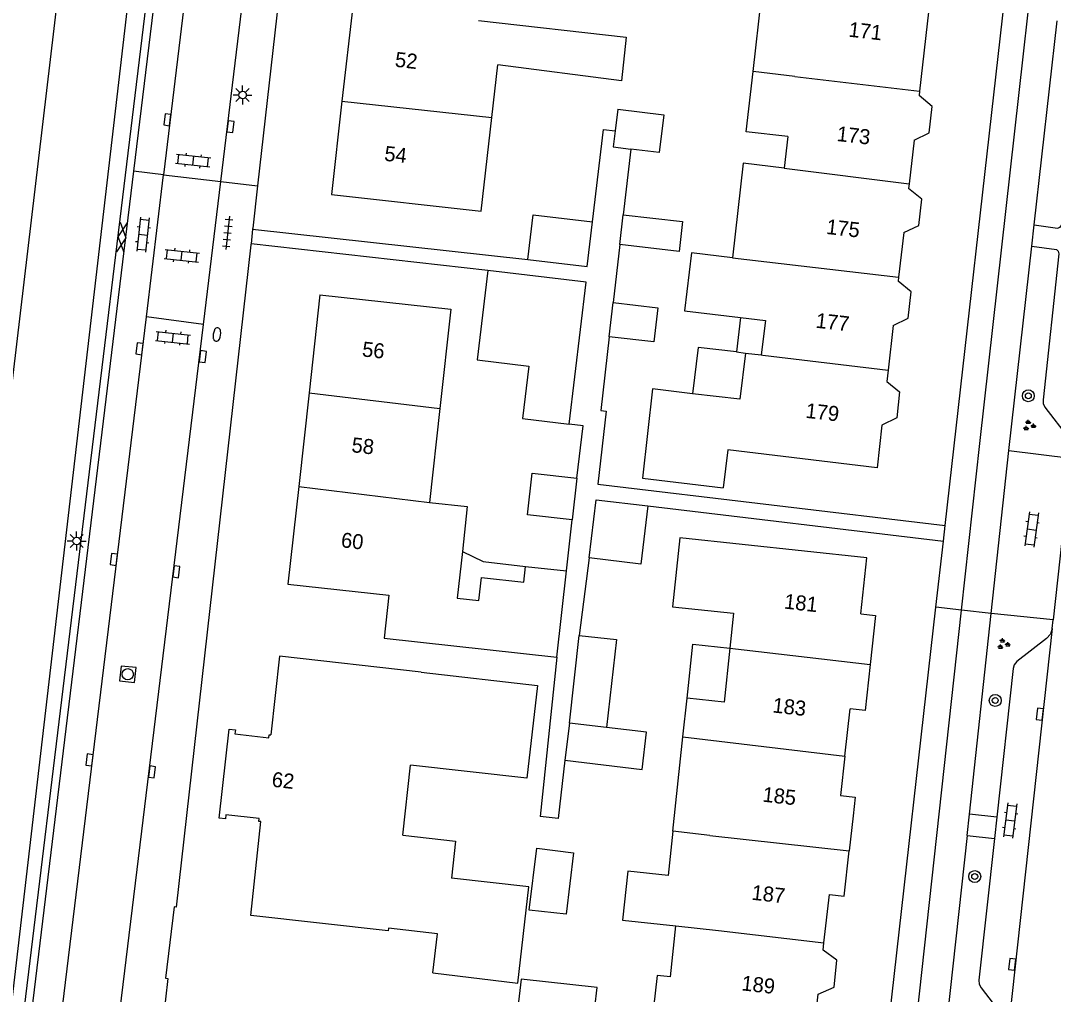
# Model space of a CAD drawing. Extents: x 131000 to 133014, y 396499 to 399001.
# Drawn here: x 132513.8 to 132582.9, y 396533.5 to 396598.5 of the extents above; entities that cross this region are included whole.
import ezdxf

# ---------------------------------------------------------------- set-up
doc = ezdxf.new("R2010")
doc.units = 0
for name, color, linetype in [('gg-afsc-erfafscheiding', 7, 'Continuous'), ('gg-afsc-hekwerk', 7, 'Continuous'), ('gg-anno-huisnummerreeks BGT', 7, 'Continuous'), ('gg-bbg-gedigitaliseerde bebouwing', 7, 'Continuous'), ('gg-bbg-gedigitaliseerde bijgebouw', 7, 'Continuous'), ('gg-bbg-hoofdgebouw', 7, 'Continuous'), ('gg-bbg-luifel en loopbrug', 7, 'Continuous'), ('gg-bbg-tussenscheiding', 7, 'Continuous'), ('gg-knt-verharding', 7, 'Continuous'), ('gg-knt-verharding nz', 7, 'Continuous'), ('gt-grn-groengrens', 7, 'Continuous'), ('gt-grn-weggrens', 7, 'Continuous'), ('gt-symb-boom', 7, 'Continuous'), ('gt-symb-brandkraan', 7, 'Continuous'), ('gt-symb-gesloten verharding', 7, 'Continuous'), ('gt-symb-groenvak', 7, 'Continuous'), ('gt-symb-klinker verharding', 7, 'Continuous'), ('gt-symb-kolk', 7, 'Continuous'), ('gt-symb-lichtmast', 7, 'Continuous'), ('gt-symb-rioolschacht', 7, 'Continuous'), ('gt-symb-tegel verharding', 7, 'Continuous')]:
    doc.layers.add(name, color=color, linetype=linetype)

# ---------------------------------------------------------------- blocks, each defined once
blk = doc.blocks.new('gt0-BOOM')
at = {"layer": 'gt-symb-boom'}
for radius in [0.4, 0.2]:
    blk.add_circle((0, 0), radius, dxfattribs=at)
blk = doc.blocks.new('gt0-KOLK')
at = {"layer": 'gt-symb-kolk'}
blk.add_lwpolyline([(0, 0), (0.375, 0), (0.375, 0.4), (-0.375, 0.4), (-0.375, 0), (0, 0)], dxfattribs=at)
blk = doc.blocks.new('gt0-GRVAK')
at = {"layer": 'gt-symb-groenvak'}
for p, q in [((-0.11, 0.189), (-0.228, 0.24)), ((-0.182, 0.153), (0.088, 0.153)), ((-0.091, 0.211), (-0.156, 0.322)), ((-0.047, 0.214), (-0.047, 0.393)), ((-0.004, 0.211), (0.061, 0.322)), ((0.015, 0.189), (0.133, 0.24)), ((0.262, -0.052), (0.197, 0.059)), ((0.305, -0.049), (0.305, 0.13)), ((0.349, -0.052), (0.414, 0.059)), ((-0.245, -0.228), (-0.363, -0.177)), ((-0.318, -0.264), (-0.047, -0.264)), ((-0.226, -0.206), (-0.291, -0.095)), ((-0.183, -0.203), (-0.183, -0.024)), ((-0.139, -0.206), (-0.074, -0.095)), ((-0.12, -0.228), (-0.002, -0.177)), ((0.243, -0.074), (0.125, -0.023)), ((0.17, -0.11), (0.441, -0.11)), ((0.368, -0.074), (0.486, -0.023))]:
    blk.add_line(p, q, dxfattribs=at)
blk = doc.blocks.new('gt0-KL1')
at = {"layer": 'gt-symb-klinker verharding'}
for p, q in [((-1.15, 0.3), (1.15, 0.3)), ((-1, -0.3), (-1, 0.3)), ((-0.5, 0.3), (-0.5, 0.45)), ((0, -0.3), (0, 0.3)), ((0.5, 0.3), (0.5, 0.45)), ((1, -0.3), (1, 0.3)), ((-1.15, -0.3), (1.15, -0.3)), ((-0.5, -0.45), (-0.5, -0.3)), ((0.5, -0.45), (0.5, -0.3))]:
    blk.add_line(p, q, dxfattribs=at)
blk = doc.blocks.new('gt0-BR')
at = {"layer": 'gt-symb-brandkraan'}
for centre, radius, start, end in [((-0.244, 0), 0.206, 107.56694, 252.43307), ((0.599, -2.664), 3, 106.89205, 107.56694), ((0, -0.691), 0.938, 73.10799, 106.89205), ((-0.599, -2.664), 3, 72.43309, 73.10799), ((0.244, 0), 0.206, 287.56695, 72.43309), ((0.599, 2.664), 3, 252.43307, 253.10797), ((0, 0.691), 0.938, 253.10797, 286.89206), ((-0.599, 2.664), 3, 286.89206, 287.56695)]:
    blk.add_arc(centre, radius, start, end, dxfattribs=at)
blk = doc.blocks.new('gt0-TEG1')
at = {"layer": 'gt-symb-tegel verharding'}
for p, q in [((-1.125, 0), (1.125, 0)), ((-0.9, -0.25), (-0.9, 0.25)), ((-0.45, -0.25), (-0.45, 0.25)), ((0, -0.25), (0, 0.25)), ((0.45, -0.25), (0.45, 0.25)), ((0.9, -0.25), (0.9, 0.25))]:
    blk.add_line(p, q, dxfattribs=at)
blk = doc.blocks.new('gt0-LMAST')
at = {"layer": 'gt-symb-lichtmast'}
for p, q in [((-0.182, 0.173), (-0.447, 0.438)), ((-0.005, 0.246), (-0.005, 0.621)), ((0.172, 0.173), (0.437, 0.438)), ((-0.255, -0.004), (-0.63, -0.004)), ((-0.182, -0.181), (-0.447, -0.446)), ((-0.005, -0.254), (-0.005, -0.629)), ((0.437, -0.446), (0.172, -0.181)), ((0.245, -0.004), (0.62, -0.004))]:
    blk.add_line(p, q, dxfattribs=at)
blk.add_circle((-0.005, -0.004), 0.25, dxfattribs=at)
blk = doc.blocks.new('gt0-GESVH1')
at = {"layer": 'gt-symb-gesloten verharding'}
for p, q in [((-0.992, -0.261), (0.008, 0.239)), ((0.008, -0.261), (-0.992, 0.239)), ((0.008, 0.239), (1.008, -0.261)), ((1.008, 0.239), (0.008, -0.261))]:
    blk.add_line(p, q, dxfattribs=at)
blk = doc.blocks.new('gt0-RS')
at = {"layer": 'gt-symb-rioolschacht'}
blk.add_lwpolyline([(-0.5, -0.5), (0.5, -0.5), (0.5, 0.5), (-0.5, 0.5)], close=True, dxfattribs=at)
blk.add_circle((0, 0), 0.375, dxfattribs=at)

msp = doc.modelspace()

# ---------------------------------------------------------------- linework, layer by layer
at = {"layer": 'gg-afsc-erfafscheiding'}
for p, q in [((132554.609, 396589.963), (132554.105, 396585.573)), ((132529.339, 396584.605), (132547.736, 396582.584)), ((132545.062, 396581.845), (132529.229, 396583.636)), ((132553.877, 396583.586), (132553.431, 396579.703)), ((132552.416, 396567.574), (132575.625, 396564.8)), ((132555.745, 396566.118), (132575.507, 396563.756)), ((132550.323, 396561.774), (132550.705, 396565.191)), ((132551.829, 396562.648), (132551.165, 396557.47)), ((132549.679, 396556.006), (132548.551, 396545.373))]:
    msp.add_line(p, q, dxfattribs=at)
for points in [[(132552.049, 396585.101), (132552.792, 396591.277), (132553.57, 396591.188)], [(132553.169, 396577.418), (132552.605, 396572.5), (132552.975, 396572.457), (132552.416, 396567.574)], [(132551.016, 396567.975), (132551.434, 396571.465), (132550.486, 396571.578)], [(132550.213, 396549.124), (132549.749, 396545.24), (132548.551, 396545.373)]]:
    msp.add_lwpolyline(points, dxfattribs=at)
at = {"layer": 'gg-afsc-hekwerk'}
msp.add_line((132524.392, 396668.304), (132507.134, 396522.88), dxfattribs=at)
at = {"layer": 'gg-bbg-gedigitaliseerde bebouwing'}
for p, q in [((132562.785, 396595.145), (132563.428, 396600.743)), ((132545.322, 396592.082), (132545.719, 396595.597)), ((132544.612, 396585.806), (132545.322, 396592.082)), ((132565.113, 396590.803), (132564.871, 396588.695)), ((132542.584, 396579.269), (132541.855, 396572.625)), ((132562.281, 396576.332), (132563.328, 396576.208)), ((132541.855, 396572.625), (132541.167, 396566.354)), ((132555.385, 396567.981), (132560.79, 396567.32)), ((132547.583, 396562.08), (132550.323, 396561.774)), ((132549.679, 396556.006), (132550.323, 396561.774)), ((132538.131, 396557.281), (132549.679, 396556.006)), ((132540.599, 396555.002), (132531.14, 396556.07)), ((132558.09, 396550.696), (132558.379, 396553.28)), ((132557.423, 396544.382), (132558.09, 396550.696)), ((132539.368, 396544.117), (132539.897, 396548.793)), ((132557.275, 396534.648), (132557.634, 396538.052)), ((132541.377, 396534.908), (132547.073, 396534.236))]:
    msp.add_line(p, q, dxfattribs=at)
for points in [[(132544.443, 396598.56), (132554.31, 396597.453), (132553.982, 396594.518), (132545.719, 396595.597)], [(132565.113, 396590.803), (132562.323, 396591.123), (132562.785, 396595.145)], [(132564.871, 396588.695), (132562.134, 396589.033), (132561.407, 396582.705)], [(132561.407, 396582.705), (132558.665, 396583.026), (132558.212, 396579.158), (132561.943, 396578.721)], [(132561.943, 396578.721), (132563.613, 396578.515), (132563.328, 396576.208)], [(132562.281, 396576.332), (132561.899, 396573.242), (132558.748, 396573.617)], [(132558.748, 396573.617), (132556.068, 396573.936), (132555.385, 396567.981)], [(132541.167, 396566.354), (132543.686, 396566.073), (132543.357, 396563.073)], [(132570.4, 396562.64), (132557.88, 396563.997), (132557.392, 396559.377), (132561.474, 396558.946), (132561.229, 396556.621)], [(132543.357, 396563.073), (132543.014, 396559.952), (132544.456, 396559.794), (132544.625, 396561.336), (132547.467, 396561.024), (132547.583, 396562.08)], [(132561.229, 396556.621), (132560.847, 396553.004), (132558.379, 396553.28)], [(132540.599, 396555.002), (132548.374, 396554.124), (132547.673, 396547.915), (132539.897, 396548.793)], [(132557.423, 396544.382), (132557.111, 396541.425), (132554.413, 396541.71), (132554.068, 396538.436), (132557.634, 396538.052)], [(132539.368, 396544.117), (132542.906, 396543.717), (132542.626, 396541.242)], [(132547.073, 396534.236), (132547.8, 396540.657), (132542.626, 396541.242)], [(132557.275, 396534.648), (132556.368, 396534.744), (132556.138, 396532.567), (132555.153, 396532.671), (132555.051, 396531.706), (132566.8, 396530.43)]]:
    msp.add_lwpolyline(points, dxfattribs=at)
at = {"layer": 'gg-bbg-gedigitaliseerde bijgebouw'}
for p, q in [((132553.749, 396592.631), (132553.57, 396591.188)), ((132547.736, 396582.584), (132548.084, 396585.564)), ((132548.084, 396585.564), (132552.049, 396585.101)), ((132553.877, 396583.586), (132554.105, 396585.573)), ((132553.169, 396577.418), (132553.431, 396579.703)), ((132551.016, 396567.975), (132550.705, 396565.191)), ((132550.51, 396551.606), (132551.165, 396557.47)), ((132550.51, 396551.606), (132550.213, 396549.124))]:
    msp.add_line(p, q, dxfattribs=at)
for points in [[(132553.749, 396592.631), (132556.82, 396592.252), (132556.508, 396589.729), (132554.609, 396589.963)], [(132553.57, 396591.188), (132553.437, 396590.108), (132554.609, 396589.963)], [(132554.105, 396585.573), (132558.079, 396585.117), (132557.851, 396583.13), (132553.877, 396583.586)], [(132547.736, 396582.584), (132551.691, 396582.122), (132552.049, 396585.101)], [(132545.062, 396581.845), (132544.338, 396575.874), (132547.807, 396575.453), (132547.382, 396571.955), (132550.486, 396571.578)], [(132550.486, 396571.578), (132551.63, 396581.064), (132545.062, 396581.845)], [(132553.431, 396579.703), (132556.412, 396579.361), (132556.15, 396577.076), (132553.169, 396577.418)], [(132550.705, 396565.191), (132547.707, 396565.526), (132548.019, 396568.31), (132551.016, 396567.975)], [(132551.829, 396562.648), (132552.293, 396566.53), (132555.745, 396566.118)], [(132555.745, 396566.118), (132555.281, 396562.236), (132551.829, 396562.648)], [(132551.165, 396557.47), (132553.65, 396557.192), (132552.992, 396551.31)], [(132550.213, 396549.124), (132555.376, 396548.507), (132555.673, 396550.989), (132552.992, 396551.31)], [(132548.325, 396543.241), (132550.788, 396542.946), (132550.297, 396538.843), (132547.831, 396539.108), (132548.325, 396543.241)], [(132551.892, 396529.931), (132552.36, 396533.929), (132547.291, 396534.502), (132546.825, 396530.525)]]:
    msp.add_lwpolyline(points, dxfattribs=at)
at = {"layer": 'gg-bbg-hoofdgebouw'}
for p, q in [((132574.728, 396600.958), (132573.916, 396593.829)), ((132536.026, 396599.504), (132535.31, 396593.162)), ((132535.31, 396593.162), (132534.607, 396586.937)), ((132573.916, 396593.829), (132573.883, 396593.538)), ((132573.548, 396590.561), (132573.22, 396587.652)), ((132573.22, 396587.652), (132573.185, 396587.339)), ((132534.607, 396586.937), (132544.612, 396585.806)), ((132572.852, 396584.384), (132572.516, 396581.404)), ((132572.516, 396581.404), (132572.485, 396581.131)), ((132533.827, 396580.23), (132533.114, 396573.685)), ((132533.827, 396580.23), (132542.584, 396579.269)), ((132572.153, 396578.184), (132571.817, 396575.197)), ((132571.817, 396575.197), (132571.731, 396574.436)), ((132533.114, 396573.685), (132532.416, 396567.42)), ((132532.416, 396567.42), (132531.69, 396560.9)), ((132569.983, 396558.905), (132570.4, 396562.64)), ((132531.14, 396556.07), (132530.545, 396550.814)), ((132568.92, 396549.396), (132569.274, 396552.565))]:
    msp.add_line(p, q, dxfattribs=at)
for points in [[(132573.548, 396590.561), (132574.566, 396591.056), (132574.758, 396592.811), (132573.883, 396593.538)], [(132572.852, 396584.384), (132573.856, 396584.867), (132574.059, 396586.615), (132573.185, 396587.339)], [(132572.153, 396578.184), (132573.161, 396578.675), (132573.356, 396580.421), (132572.485, 396581.131)], [(132571.731, 396574.436), (132572.584, 396573.736), (132572.402, 396572.01), (132571.402, 396571.515)], [(132571.402, 396571.515), (132571.08, 396568.66), (132561.1, 396569.87), (132560.79, 396567.32)], [(132531.69, 396560.9), (132538.448, 396560.153), (132538.131, 396557.281)], [(132569.983, 396558.905), (132570.973, 396558.794), (132570.61, 396555.527)], [(132570.61, 396555.527), (132570.269, 396552.454), (132569.274, 396552.565)], [(132541.377, 396534.908), (132541.685, 396537.517), (132538.412, 396537.897), (132538.392, 396537.723), (132529.224, 396538.756), (132529.89, 396545.02), (132529.761, 396545.035), (132529.782, 396545.223), (132527.546, 396545.476), (132527.515, 396545.198), (132527.098, 396545.245), (132527.771, 396551.198), (132528.188, 396551.151), (132528.158, 396550.882), (132530.424, 396550.626), (132530.446, 396550.825), (132530.545, 396550.814)], [(132568.92, 396549.396), (132568.625, 396546.757), (132569.614, 396546.656), (132569.48, 396545.412), (132569.215, 396543.063)], [(132567.525, 396536.918), (132567.885, 396540.141), (132568.872, 396540.029), (132569.215, 396543.063)], [(132566.8, 396530.43), (132567.141, 396533.483), (132568.215, 396533.96), (132568.378, 396535.764), (132567.472, 396536.44), (132567.525, 396536.918)]]:
    msp.add_lwpolyline(points, dxfattribs=at)
at = {"layer": 'gg-bbg-luifel en loopbrug'}
for p, q in [((132561.943, 396578.721), (132561.672, 396576.405)), ((132561.672, 396576.405), (132562.281, 396576.332))]:
    msp.add_line(p, q, dxfattribs=at)
for points in [[(132561.672, 396576.405), (132559.116, 396576.71), (132558.748, 396573.617)], [(132543.357, 396563.073), (132544.742, 396562.397), (132547.583, 396562.08)], [(132558.379, 396553.28), (132558.759, 396556.882), (132561.229, 396556.621)]]:
    msp.add_lwpolyline(points, dxfattribs=at)
at = {"layer": 'gg-bbg-tussenscheiding'}
for p, q in [((132565.574, 396594.815), (132562.785, 396595.145)), ((132565.574, 396594.815), (132573.916, 396593.829)), ((132535.31, 396593.162), (132545.322, 396592.082)), ((132564.871, 396588.695), (132573.22, 396587.652)), ((132561.407, 396582.705), (132572.516, 396581.404)), ((132563.328, 396576.208), (132563.435, 396576.195)), ((132563.435, 396576.195), (132571.817, 396575.197)), ((132533.114, 396573.685), (132541.855, 396572.625)), ((132532.416, 396567.42), (132541.167, 396566.354)), ((132561.229, 396556.621), (132570.61, 396555.527)), ((132552.992, 396551.31), (132550.51, 396551.606)), ((132558.09, 396550.696), (132568.92, 396549.396)), ((132559.907, 396544.104), (132557.423, 396544.382)), ((132559.907, 396544.104), (132569.215, 396543.063)), ((132557.634, 396538.052), (132560.465, 396537.753)), ((132560.465, 396537.753), (132567.525, 396536.918))]:
    msp.add_line(p, q, dxfattribs=at)
at = {"layer": 'gg-knt-verharding'}
for p, q in [((132575.625, 396564.8), (132582.443, 396625.178)), ((132581.571, 396584.892), (132583.116, 396598.534)), ((132522.24, 396578.754), (132523.391, 396588.245)), ((132523.391, 396588.245), (132527.219, 396587.803)), ((132526.06, 396578.241), (132527.219, 396587.803)), ((132529.666, 396587.513), (132529.346, 396584.671)), ((132581.412, 396583.482), (132581.571, 396584.892)), ((132529.346, 396584.671), (132529.339, 396584.605)), ((132529.221, 396583.567), (132524.234, 396539.306)), ((132529.229, 396583.636), (132529.221, 396583.567)), ((132579.887, 396569.823), (132581.412, 396583.482)), ((132526.06, 396578.241), (132522.24, 396578.754)), ((132578.708, 396558.924), (132579.887, 396569.823)), ((132579.887, 396569.823), (132584.026, 396569.309)), ((132584.026, 396569.309), (132582.844, 396558.498)), ((132575.011, 396559.362), (132575.507, 396563.756)), ((132569.099, 396507.012), (132575.011, 396559.362)), ((132577.241, 396545.522), (132578.708, 396558.924)), ((132582.844, 396558.498), (132578.708, 396558.924)), ((132582.779, 396557.936), (132582.844, 396558.498)), ((132582.779, 396557.936), (132579.825, 396531.082)), ((132577.094, 396544.088), (132577.241, 396545.522)), ((132579.085, 396545.32), (132577.241, 396545.522)), ((132577.094, 396544.088), (132575.603, 396530.563)), ((132577.094, 396544.088), (132578.925, 396543.886))]:
    msp.add_line(p, q, dxfattribs=at)
for points in [[(132540.15, 396671.17), (132531.84, 396606.81), (132529.666, 396587.513)], [(132533.294, 396669.957), (132531.302, 396670.18), (132521.376, 396588.484)], [(132527.219, 396587.803), (132534.657, 396649.243), (132536.648, 396665.6), (132537.204, 396670.002)], [(132515.931, 396527.005), (132513.443, 396527.27), (132530.47, 396667.555)], [(132576.726, 396559.159), (132577.945, 396570.295), (132584.079, 396624.984)], [(132521.376, 396588.484), (132513.993, 396527.715), (132515.977, 396527.503)], [(132581.571, 396584.892), (132583.132, 396584.685), (132583.31, 396584.757), (132583.424, 396584.907)], [(132581.412, 396583.482), (132583.058, 396583.249), (132583.183, 396583.132), (132583.22, 396582.964)], [(132583.22, 396582.964), (132582.169, 396573.218), (132582.182, 396572.953), (132582.293, 396572.711), (132583.876, 396570.671), (132584.067, 396570.325), (132584.106, 396569.937)], [(132518.008, 396512.126), (132520.365, 396531.575), (132526.06, 396578.241)], [(132570.631, 396502.643), (132572.939, 396524.558), (132576.726, 396559.159)], [(132582.779, 396557.936), (132582.669, 396557.556), (132582.402, 396557.268), (132580.418, 396555.715), (132580.248, 396555.509), (132580.175, 396555.249), (132579.085, 396545.32)], [(132578.925, 396543.886), (132577.881, 396534.437), (132577.909, 396534.156), (132578.041, 396533.909), (132579.626, 396531.829), (132579.816, 396531.48), (132579.825, 396531.082)], [(132524.234, 396539.306), (132524.09, 396539.322), (132523.521, 396534.55), (132523.67, 396534.533), (132521.175, 396512.438), (132521.27, 396510.735), (132521.358, 396510.392), (132522.13, 396508.837)]]:
    msp.add_lwpolyline(points, dxfattribs=at)
at = {"layer": 'gg-knt-verharding nz'}
msp.add_line((132579.085, 396545.32), (132578.925, 396543.886), dxfattribs=at)
for points in [[(132533.294, 396669.957), (132532.745, 396665.323), (132526.708, 396615.698), (132523.391, 396588.245)], [(132515.977, 396527.503), (132516.428, 396530.972), (132522.24, 396578.754)]]:
    msp.add_lwpolyline(points, dxfattribs=at)
at = {"layer": 'gt-grn-groengrens'}
msp.add_lwpolyline([(132528.588, 396667.787), (132528.31, 396666.781), (132527.176, 396652.889), (132512.445, 396526.392), (132507.134, 396522.88)], dxfattribs=at)
at = {"layer": 'gt-grn-weggrens'}
for p, q in [((132523.391, 396588.245), (132521.376, 396588.484)), ((132527.219, 396587.803), (132529.666, 396587.513)), ((132529.339, 396584.605), (132529.229, 396583.636)), ((132575.507, 396563.756), (132575.625, 396564.8)), ((132576.726, 396559.159), (132575.011, 396559.362)), ((132578.708, 396558.924), (132576.726, 396559.159))]:
    msp.add_line(p, q, dxfattribs=at)

# ---------------------------------------------------------------- block references
at = {"layer": 'gt-symb-boom'}
for p in [(132581.184, 396573.478), (132578.969, 396553.118), (132577.599, 396541.353)]:
    msp.add_blockref('gt0-BOOM', p, dxfattribs=at)
at = {"layer": 'gt-symb-brandkraan', "rotation": 81.88701619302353}
msp.add_blockref('gt0-BR', (132526.951, 396577.568), dxfattribs=at)
at = {"layer": 'gt-symb-gesloten verharding', "rotation": 83.3370363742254}
msp.add_blockref('gt0-GESVH1', (132520.597, 396584.063), dxfattribs=at)
at = {"layer": 'gt-symb-groenvak'}
for p in [(132581.23, 396571.486), (132579.508, 396556.881)]:
    msp.add_blockref('gt0-GRVAK', p, dxfattribs=at)
at = {"layer": 'gt-symb-klinker verharding'}
for p, rotation in [((132525.367, 396589.195), -6.1439957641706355), ((132522.01, 396584.248), -96.08700833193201), ((132524.601, 396582.835), -6.1439957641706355), ((132524.012, 396577.358), -6.143995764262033), ((132581.405, 396564.548), -97.53025334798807), ((132579.97, 396545.1), -96.89054832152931)]:
    msp.add_blockref('gt0-KL1', p, dxfattribs=dict(at, rotation=rotation))
at = {"layer": 'gt-symb-kolk'}
for p, rotation in [((132523.835, 396591.901), 83.11620443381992), ((132527.665, 396591.485), -96.91681093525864), ((132521.978, 396576.597), 83.07517773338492), ((132525.803, 396576.123), -96.98988504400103), ((132520.258, 396562.518), 83.03512516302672), ((132524.04, 396561.742), -96.93283332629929), ((132582.148, 396552.18), 83.70080255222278), ((132518.631, 396549.122), 83.07517773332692), ((132522.414, 396548.369), -96.95686486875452), ((132580.303, 396535.46), 83.77387921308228)]:
    msp.add_blockref('gt0-KOLK', p, dxfattribs=dict(at, rotation=rotation))
at = {"layer": 'gt-symb-lichtmast'}
for p in [(132528.669, 396593.582), (132517.581, 396563.778)]:
    msp.add_blockref('gt0-LMAST', p, dxfattribs=at)
at = {"layer": 'gt-symb-rioolschacht', "rotation": 84.22838046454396}
msp.add_blockref('gt0-RS', (132520.995, 396554.872), dxfattribs=at)
at = {"layer": 'gt-symb-tegel verharding', "rotation": -96.08700833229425}
msp.add_blockref('gt0-TEG1', (132527.664, 396584.366), dxfattribs=at)

# ---------------------------------------------------------------- texts
at = {"layer": 'gg-anno-huisnummerreeks BGT'}
for s, rotation, p in [('171', 353.5, (132569.133, 396597.481)), ('52', 353.6, (132538.815, 396595.474)), ('173', 353.6, (132568.344, 396590.51)), ('54', 353.6, (132538.105, 396589.19)), ('175', 353.6, (132567.644, 396584.298)), ('177', 353.6, (132566.938, 396578.03)), ('56', 353.8, (132536.621, 396576.114)), ('179', 353.6, (132566.26, 396572.01)), ('58', 353.6, (132535.915, 396569.717)), ('60', 353.6, (132535.207, 396563.361)), ('181', 353.6, (132564.826, 396559.264)), ('183', 353.6, (132564.05, 396552.321)), ('62', 353.6, (132530.581, 396547.363)), ('185', 353.6, (132563.383, 396546.362)), ('187', 353.6, (132562.651, 396539.808)), ('189', 353.6, (132561.974, 396533.751))]:
    msp.add_text(s, height=1, rotation=rotation, dxfattribs=at).set_placement(p)

doc.saveas('drawing.dxf')
